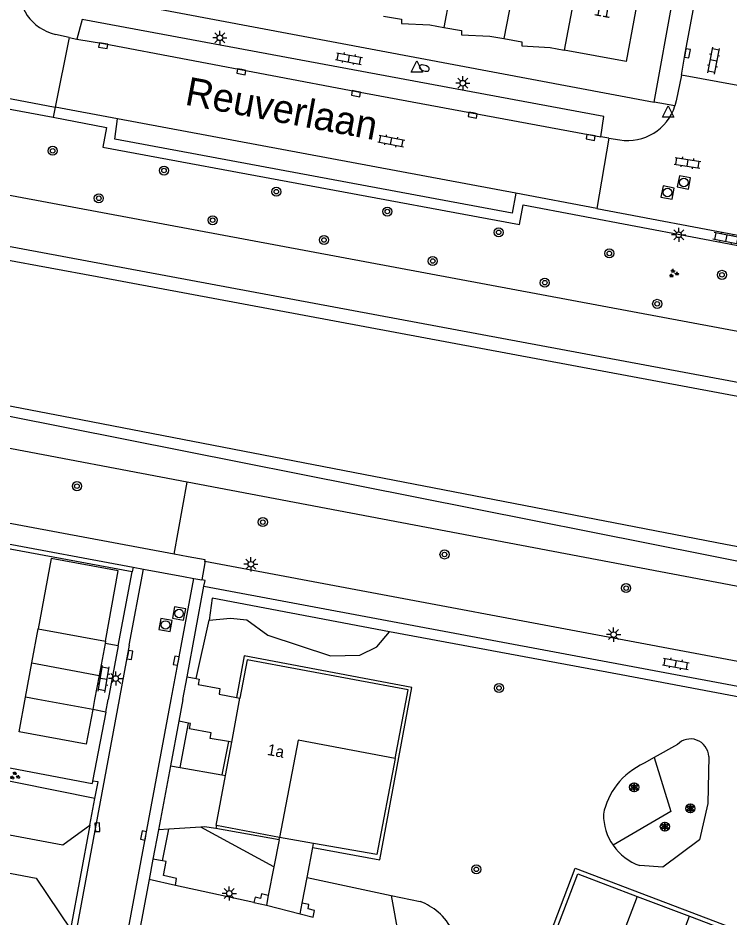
# Model space of a CAD drawing. Extents: x 124000 to 128010, y 398999 to 403000.
# Drawn here: x 126935.6 to 126998.3, y 399480.8 to 399560.1 of the extents above; entities that cross this region are included whole.
import ezdxf

# ---------------------------------------------------------------- set-up
doc = ezdxf.new("R2010")
doc.units = 0
for name, color, linetype in [('gg-afsc-erfafscheiding', 7, 'Continuous'), ('gg-afsc-hekwerk', 7, 'Continuous'), ('gg-anno-huisnummerreeks BGT', 7, 'Continuous'), ('gg-anno-openbare ruimte label', 7, 'Continuous'), ('gg-bbg-bijgebouw', 7, 'Continuous'), ('gg-bbg-hoofdgebouw', 7, 'Continuous'), ('gg-bbg-luifel en loopbrug', 7, 'Continuous'), ('gg-bbg-tussenscheiding', 7, 'Continuous'), ('gg-knt-BGT kruinlijn', 7, 'Continuous'), ('gg-knt-verharding', 7, 'Continuous'), ('gg-knt-verharding nz', 7, 'Continuous'), ('gg-kntw-beschoeiing', 7, 'Continuous'), ('gt-grn-groengrens', 7, 'Continuous'), ('gt-grn-weggrens', 7, 'Continuous'), ('gt-symb-boom', 7, 'Continuous'), ('gt-symb-brandkraan', 7, 'Continuous'), ('gt-symb-groenvak', 7, 'Continuous'), ('gt-symb-klinker verharding', 7, 'Continuous'), ('gt-symb-kolk', 7, 'Continuous'), ('gt-symb-lichtmast', 7, 'Continuous'), ('gt-symb-rioolschacht', 7, 'Continuous'), ('gt-symb-solitaire heester', 7, 'Continuous'), ('gt-symb-waterafsluiter', 7, 'Continuous')]:
    doc.layers.add(name, color=color, linetype=linetype)

# ---------------------------------------------------------------- blocks, each defined once
blk = doc.blocks.new('gt0-WAFSL')
at = {"layer": 'gt-symb-waterafsluiter'}
for p, q in [((-0.5, -0.333), (0, 0.667)), ((0, 0.667), (0.5, -0.333)), ((0.5, -0.333), (-0.5, -0.333))]:
    blk.add_line(p, q, dxfattribs=at)
blk = doc.blocks.new('gt0-KL1')
at = {"layer": 'gt-symb-klinker verharding'}
for p, q in [((-1.15, 0.3), (1.15, 0.3)), ((-1, -0.3), (-1, 0.3)), ((-0.5, 0.3), (-0.5, 0.45)), ((0, -0.3), (0, 0.3)), ((0.5, 0.3), (0.5, 0.45)), ((1, -0.3), (1, 0.3)), ((-1.15, -0.3), (1.15, -0.3)), ((-0.5, -0.45), (-0.5, -0.3)), ((0.5, -0.45), (0.5, -0.3))]:
    blk.add_line(p, q, dxfattribs=at)
blk = doc.blocks.new('gt0-KOLK')
at = {"layer": 'gt-symb-kolk'}
blk.add_lwpolyline([(0, 0), (0.375, 0), (0.375, 0.4), (-0.375, 0.4), (-0.375, 0), (0, 0)], dxfattribs=at)
blk = doc.blocks.new('gt0-LMAST')
at = {"layer": 'gt-symb-lichtmast'}
for p, q in [((-0.182, 0.173), (-0.447, 0.438)), ((-0.005, 0.246), (-0.005, 0.621)), ((0.172, 0.173), (0.437, 0.438)), ((-0.255, -0.004), (-0.63, -0.004)), ((-0.182, -0.181), (-0.447, -0.446)), ((-0.005, -0.254), (-0.005, -0.629)), ((0.437, -0.446), (0.172, -0.181)), ((0.245, -0.004), (0.62, -0.004))]:
    blk.add_line(p, q, dxfattribs=at)
blk.add_circle((-0.005, -0.004), 0.25, dxfattribs=at)
blk = doc.blocks.new('gt0-RS')
at = {"layer": 'gt-symb-rioolschacht'}
blk.add_lwpolyline([(-0.5, -0.5), (0.5, -0.5), (0.5, 0.5), (-0.5, 0.5)], close=True, dxfattribs=at)
blk.add_circle((0, 0), 0.375, dxfattribs=at)
blk = doc.blocks.new('gt0-BOOM')
at = {"layer": 'gt-symb-boom'}
for radius in [0.4, 0.2]:
    blk.add_circle((0, 0), radius, dxfattribs=at)
blk = doc.blocks.new('gt0-GRVAK')
at = {"layer": 'gt-symb-groenvak'}
for p, q in [((-0.11, 0.189), (-0.228, 0.24)), ((-0.182, 0.153), (0.088, 0.153)), ((-0.091, 0.211), (-0.156, 0.322)), ((-0.047, 0.214), (-0.047, 0.393)), ((-0.004, 0.211), (0.061, 0.322)), ((0.015, 0.189), (0.133, 0.24)), ((0.262, -0.052), (0.197, 0.059)), ((0.305, -0.049), (0.305, 0.13)), ((0.349, -0.052), (0.414, 0.059)), ((-0.245, -0.228), (-0.363, -0.177)), ((-0.318, -0.264), (-0.047, -0.264)), ((-0.226, -0.206), (-0.291, -0.095)), ((-0.183, -0.203), (-0.183, -0.024)), ((-0.139, -0.206), (-0.074, -0.095)), ((-0.12, -0.228), (-0.002, -0.177)), ((0.243, -0.074), (0.125, -0.023)), ((0.17, -0.11), (0.441, -0.11)), ((0.368, -0.074), (0.486, -0.023))]:
    blk.add_line(p, q, dxfattribs=at)
blk = doc.blocks.new('gt0-SH')
at = {"layer": 'gt-symb-solitaire heester'}
blk.add_circle((0, 0), 0.4, dxfattribs=at)
for centre, start, end in [((-0.346, 0.2), 270, 30), ((-0.346, -0.2), 330, 90), ((0, 0.4), 210, 330), ((0.346, 0.2), 150, 270), ((0.346, -0.2), 90, 210), ((0, -0.4), 30, 150)]:
    blk.add_arc(centre, 0.4, start, end, dxfattribs=at)
blk = doc.blocks.new('gt0-BR')
at = {"layer": 'gt-symb-brandkraan'}
for centre, radius, start, end in [((-0.244, 0), 0.206, 107.56694, 252.43307), ((0.599, -2.664), 3, 106.89205, 107.56694), ((0, -0.691), 0.938, 73.10799, 106.89205), ((-0.599, -2.664), 3, 72.43309, 73.10799), ((0.244, 0), 0.206, 287.56695, 72.43309), ((0.599, 2.664), 3, 252.43307, 253.10797), ((0, 0.691), 0.938, 253.10797, 286.89206), ((-0.599, 2.664), 3, 286.89206, 287.56695)]:
    blk.add_arc(centre, radius, start, end, dxfattribs=at)

msp = doc.modelspace()

# ---------------------------------------------------------------- linework, layer by layer
at = {"layer": 'gg-afsc-erfafscheiding'}
msp.add_line((126990.193, 399482.595), (126994.821, 399480.856), dxfattribs=at)
at = {"layer": 'gg-afsc-hekwerk'}
for p, q in [((126991.689, 399552.7), (126993.571, 399563.069)), ((126945.627, 399511.253), (126928.899, 399514.374)), ((126944.406, 399504.72), (126945.627, 399511.253)), ((126944.406, 399504.72), (126943.235, 399504.937)), ((126943.315, 399498.887), (126942.141, 399492.781)), ((126943.315, 399498.887), (126942.152, 399499.103)), ((126925.369, 399495.726), (126942.102, 399492.577)), ((126942.141, 399492.781), (126942.102, 399492.577)), ((126961.628, 399487.289), (126958.639, 399487.82))]:
    msp.add_line(p, q, dxfattribs=at)
msp.add_lwpolyline([(126968.839, 399494.773), (126967.206, 399486.299), (126961.628, 399487.289)], dxfattribs=at)
at = {"layer": 'gg-bbg-bijgebouw'}
for p, q in [((126936.783, 399503.221), (126937.342, 399506.235)), ((126937.342, 399506.235), (126943.272, 399505.134)), ((126943.235, 399504.937), (126942.713, 399502.121)), ((126943.272, 399505.134), (126943.235, 399504.937)), ((126936.223, 399500.203), (126936.783, 399503.221)), ((126942.713, 399502.121), (126942.319, 399500)), ((126937.317, 399500), (126936.223, 399500.203)), ((126942.152, 399499.103), (126937.317, 399500)), ((126942.319, 399500), (126942.152, 399499.103))]:
    msp.add_line(p, q, dxfattribs=at)
at = {"layer": 'gg-bbg-hoofdgebouw'}
for p, q in [((126954.418, 399496.235), (126955.14, 399500.112)), ((126953.867, 399493.273), (126954.418, 399496.235)), ((126958.635, 399487.821), (126953.079, 399488.875)), ((126958.639, 399487.82), (126958.635, 399487.821))]:
    msp.add_line(p, q, dxfattribs=at)
for points in [[(126990.585, 399563.611), (126989.221, 399556.296), (126983.743, 399557.304)], [(126967.821, 399560.293), (126969.384, 399560.025), (126969.391, 399559.655), (126971.899, 399559.517), (126973.13, 399559.306)], [(126973.13, 399559.306), (126974.693, 399559.037), (126974.696, 399558.656), (126977.198, 399558.523), (126978.436, 399558.31)], [(126978.436, 399558.31), (126980.003, 399558.041), (126980.007, 399557.661), (126982.522, 399557.529), (126983.743, 399557.304)], [(126968.839, 399494.773), (126969.984, 399500.856), (126955.77, 399503.499), (126955.14, 399500.112)], [(126968.839, 399494.773), (126960.264, 399496.387), (126958.639, 399487.82)], [(126953.079, 399488.875), (126953.05, 399488.88), (126953.867, 399493.273)], [(126994.993, 399469.577), (126993.64, 399466.032), (126979.86, 399471.271), (126984.948, 399484.593), (126990.193, 399482.595)], [(126990.193, 399482.595), (126987.553, 399475.653), (126992.15, 399473.89), (126994.821, 399480.856)], [(126994.821, 399480.856), (126998.734, 399479.361), (126997.372, 399475.809)]]:
    msp.add_lwpolyline(points, dxfattribs=at)
at = {"layer": 'gg-bbg-luifel en loopbrug'}
for points in [[(126943.272, 399505.134), (126944.397, 399511.342), (126938.492, 399512.437), (126937.342, 399506.235)], [(126942.152, 399499.103), (126941.578, 399496.038), (126935.654, 399497.138), (126936.223, 399500.203)]]:
    msp.add_lwpolyline(points, dxfattribs=at)
at = {"layer": 'gg-bbg-tussenscheiding'}
for p, q in [((126974.908, 399568.575), (126973.13, 399559.306)), ((126980.216, 399567.584), (126978.436, 399558.31)), ((126985.524, 399566.592), (126983.743, 399557.304)), ((126936.783, 399503.221), (126942.713, 399502.121))]:
    msp.add_line(p, q, dxfattribs=at)
at = {"layer": 'gg-knt-BGT kruinlijn'}
for p, q in [((126950.486, 399519.162), (126787.178, 399550.094)), ((127000, 399509.783), (126950.486, 399519.162))]:
    msp.add_line(p, q, dxfattribs=at)
msp.add_lwpolyline([(127000, 399532.278), (126705.207, 399587.393), (126693.827, 399589.723), (126689.664, 399589.521), (126684.973, 399588.254), (126682.307, 399588.784)], dxfattribs=at)
at = {"layer": 'gg-knt-verharding'}
for p, q in [((126937.516, 399562.909), (126991.689, 399552.7)), ((126940.081, 399558.415), (126938.84, 399552.268)), ((126940.081, 399558.415), (126940.744, 399558.276)), ((126999.073, 399554.17), (126994.103, 399555.093)), ((126930.987, 399552.82), (126938.671, 399551.367)), ((126944.338, 399551.239), (126938.84, 399552.268)), ((126987.696, 399549.533), (126986.617, 399543.319)), ((126987.696, 399549.533), (126986.977, 399549.652)), ((126986.617, 399543.319), (126979.472, 399544.667)), ((126949.326, 399512.823), (126785.932, 399543.354)), ((126928.977, 399514.798), (126945.706, 399511.678)), ((126950.579, 399512.589), (126949.326, 399512.823)), ((126952.028, 399512.062), (126951.763, 399510.551)), ((126952.048, 399512.167), (126952.028, 399512.062)), ((127000, 399503.165), (126952.048, 399512.167)), ((126945.377, 399504.79), (126946.628, 399511.506)), ((126945.706, 399511.678), (126945.627, 399511.253)), ((126945.706, 399511.678), (126946.628, 399511.506)), ((126946.628, 399511.506), (126950.158, 399510.849)), ((126949.948, 399504.686), (126951.062, 399510.681)), ((126950.158, 399510.849), (126951.062, 399510.681)), ((126951.062, 399510.681), (126951.763, 399510.551)), ((126950.469, 399501.988), (126951.963, 399509.992)), ((126951.963, 399509.992), (127000, 399500.981)), ((126944.406, 399504.72), (126943.523, 399500)), ((126945.377, 399504.79), (126944.485, 399500)), ((126949.077, 399500), (126949.948, 399504.686)), ((126950.098, 399500), (126950.469, 399501.988)), ((126950.469, 399501.988), (126951.28, 399501.84)), ((126954.837, 399500.168), (126955.14, 399500.112)), ((126943.315, 399498.887), (126943.523, 399500)), ((126950.098, 399500), (126949.737, 399498.073)), ((126949.737, 399498.073), (126949.002, 399494.149)), ((126950.594, 399497.908), (126949.737, 399498.073)), ((126954.123, 399496.282), (126953.549, 399493.33)), ((126954.418, 399496.235), (126954.123, 399496.282)), ((126949.002, 399494.149), (126947.941, 399488.479)), ((126949.002, 399494.149), (126949.863, 399493.994)), ((126949.863, 399493.994), (126953.549, 399493.33)), ((126953.549, 399493.33), (126953.867, 399493.273)), ((126896.549, 399491.821), (126937.172, 399484.223)), ((126941.905, 399488.909), (126942.345, 399491.25)), ((126947.941, 399488.479), (126947.457, 399485.899)), ((126948.879, 399488.541), (126947.941, 399488.479)), ((126951.696, 399488.725), (126948.879, 399488.541)), ((126953.079, 399488.875), (126953.022, 399488.617)), ((126958.594, 399487.613), (126953.022, 399488.617)), ((126958.594, 399487.613), (126958.132, 399485.225)), ((126958.594, 399487.613), (126958.635, 399487.821)), ((126961.064, 399484.283), (126961.561, 399486.933)), ((126961.561, 399486.933), (126961.628, 399487.289)), ((126947.457, 399485.899), (126947.12, 399484.099)), ((126948.303, 399485.739), (126947.457, 399485.899)), ((126958.132, 399485.225), (126957.643, 399482.694)), ((126960.639, 399482.021), (126961.064, 399484.283)), ((126937.172, 399484.223), (126940.197, 399479.723)), ((126947.12, 399484.099), (126945.968, 399477.944)), ((126949.461, 399483.587), (126947.12, 399484.099)), ((126956.374, 399482.076), (126949.461, 399483.587)), ((126957.643, 399482.694), (126957.479, 399481.843)), ((126956.374, 399482.076), (126957.479, 399481.843)), ((126960.463, 399481.085), (126960.639, 399482.021)), ((126957.479, 399481.843), (126960.463, 399481.085)), ((126960.463, 399481.085), (126961.589, 399480.795))]:
    msp.add_line(p, q, dxfattribs=at)
for points in [[(126994.103, 399555.093), (126994.426, 399557.042), (127002.722, 399601.204)], [(126986.977, 399549.652), (126987.259, 399551.434), (126941.229, 399560.006), (126940.744, 399558.276)], [(126938.671, 399551.367), (126943.376, 399550.478), (126943.047, 399548.743), (126979.799, 399541.905), (126980.124, 399543.644), (127000, 399539.891)], [(126979.472, 399544.667), (126979.151, 399542.919), (126944.114, 399549.444), (126944.338, 399551.239)], [(126952.048, 399512.167), (126952.075, 399512.321), (126950.579, 399512.589)], [(126951.963, 399509.992), (126952.057, 399510.496), (126951.763, 399510.551)], [(126961.561, 399486.933), (126967.472, 399485.848), (126970.306, 399501.059), (126955.51, 399503.843), (126954.837, 399500.168)], [(126951.28, 399501.84), (126951.541, 399501.792), (126951.459, 399501.309), (126953.379, 399500.954), (126953.306, 399500.454), (126954.837, 399500.168)], [(126944.485, 399500), (126939.587, 399473.706), (126936.837, 399458.712), (126928.724, 399415.495), (126925.981, 399400.56), (126911.09, 399321.653), (126906.668, 399319.738)], [(126918.239, 399314.105), (126915.165, 399319.891), (126916.306, 399325.001), (126924.705, 399369.522), (126927.489, 399384.524), (126938.592, 399443.591), (126941.213, 399457.849), (126949.077, 399500)], [(126954.123, 399496.282), (126952.525, 399496.541), (126952.608, 399497.04), (126950.694, 399497.408), (126950.78, 399497.872), (126950.594, 399497.908)], [(126942.345, 399491.25), (126942.623, 399492.727), (126942.141, 399492.781)], [(126918.631, 399491.067), (126939.514, 399487.154), (126941.905, 399488.909)], [(126953.022, 399488.617), (126952.017, 399488.746), (126951.696, 399488.725)], [(126949.461, 399483.587), (126949.54, 399484.204), (126948.38, 399484.45), (126948.618, 399485.68), (126948.303, 399485.739)], [(126995.539, 399468.982), (126995.228, 399469.068), (126993.801, 399465.546), (126979.4, 399471.08), (126984.728, 399485.115), (126999.196, 399479.597)], [(126957.643, 399482.694), (126957.044, 399482.828), (126956.954, 399482.423), (126956.478, 399482.56), (126956.374, 399482.076)], [(126961.589, 399480.795), (126961.731, 399481.374), (126961.162, 399481.513), (126961.207, 399481.896), (126960.639, 399482.021)]]:
    msp.add_lwpolyline(points, dxfattribs=at)
at = {"layer": 'gg-knt-verharding nz'}
for p, q in [((126940.081, 399558.415), (126938.852, 399558.682)), ((126931.156, 399553.699), (126938.84, 399552.268)), ((126979.472, 399544.667), (126944.338, 399551.239)), ((126987.696, 399549.533), (126988.654, 399549.376)), ((126986.617, 399543.319), (127000, 399540.793))]:
    msp.add_line(p, q, dxfattribs=at)
for points in [[(126940.744, 399558.276), (126943.107, 399557.884), (126965.417, 399553.649), (126986.977, 399549.652)], [(126994.103, 399555.093), (126993.64, 399552.815), (126993.526, 399552.373)]]:
    msp.add_lwpolyline(points, dxfattribs=at)
for centre, radius, start, end in [((126939.786, 399562.725), 4.149, 172.61907, 256.99101), ((126989.361, 399553.685), 4.366, 260.67783, 342.51749)]:
    msp.add_arc(centre, radius, start, end, dxfattribs=at)
at = {"layer": 'gg-kntw-beschoeiing'}
for p, q in [((126942.535, 399537.286), (126934.249, 399538.832)), ((127000, 399526.564), (126942.535, 399537.286)), ((126940.33, 399524.821), (126932.094, 399526.412)), ((126997.983, 399513.682), (126940.33, 399524.821)), ((127000, 399513.292), (126997.983, 399513.682))]:
    msp.add_line(p, q, dxfattribs=at)
at = {"layer": 'gt-grn-groengrens'}
for p, q in [((126949.326, 399512.823), (126950.486, 399519.162)), ((126951.28, 399501.84), (126952.417, 399506.997)), ((126949.863, 399493.994), (126950.594, 399497.908)), ((126993.746, 399496.022), (126991.685, 399494.86)), ((126991.685, 399494.86), (126990.808, 399494.366)), ((126948.303, 399485.739), (126948.879, 399488.541)), ((126958.132, 399485.225), (126951.696, 399488.725)), ((126961.064, 399484.283), (126968.477, 399482.7)), ((126968.477, 399482.7), (126969.588, 399476.693)), ((126968.477, 399482.7), (126971.05, 399482.15))]:
    msp.add_line(p, q, dxfattribs=at)
for points in [[(127031.407, 399516.954), (127031.756, 399518.92), (127029.879, 399522.161), (127009.635, 399525.925), (127000, 399527.778), (126870.175, 399551.993), (126857.55, 399554.628), (126778.853, 399568.809), (126692.438, 399585.276), (126688.731, 399584.708)], [(126679.888, 399575.899), (126683.061, 399575.383), (126687.279, 399572.619), (126691.934, 399571.31), (126814.728, 399548.258), (126867.774, 399538.33), (127022.231, 399507.612), (127025.36, 399507.675), (127027.276, 399508.355), (127030.476, 399511.716), (127030.741, 399513.207)], [(126968.326, 399505.97), (126952.699, 399508.937), (126952.417, 399506.997)], [(126952.417, 399506.997), (126954.307, 399507.163), (126955.758, 399507.007), (126957.595, 399505.674), (126963.129, 399503.854), (126965.73, 399503.89), (126967.224, 399504.637), (126968.326, 399505.97)], [(127021.96, 399495.909), (126988.766, 399502.177), (126968.326, 399505.97)], [(126942.345, 399491.25), (126925.257, 399494.683), (126925.289, 399495.304)], [(126991.685, 399494.86), (126993.161, 399490.093), (126988.072, 399487.125)], [(126996.506, 399494.956), (126996.412, 399490.825), (126995.678, 399487.615), (126992.441, 399485.198), (126990.414, 399485.333)]]:
    msp.add_lwpolyline(points, dxfattribs=at)
for centre, radius, start, end in [((126994.899, 399494.896), 1.611, 70.62674, 135.66492), ((126994.895, 399494.896), 1.612, 2.12389, 70.50279), ((126993.389, 399488.603), 6.314, 114.12426, 142.34073), ((126993.368, 399488.631), 6.281, 142.42266, 168.68611), ((126992.029, 399489.877), 4.82, 180.16859, 214.82045), ((126992.04, 399489.884), 4.833, 214.8151, 250.3415), ((126969.313, 399477.353), 5.102, 49.49434, 70.09675), ((126969.299, 399477.339), 5.122, 25.39091, 49.47493)]:
    msp.add_arc(centre, radius, start, end, dxfattribs=at)
at = {"layer": 'gt-grn-weggrens'}
for p, q in [((126993.526, 399552.373), (126991.689, 399552.7)), ((126938.84, 399552.268), (126938.671, 399551.367)), ((126941.905, 399488.909), (126940.197, 399479.723))]:
    msp.add_line(p, q, dxfattribs=at)

# ---------------------------------------------------------------- block references
at = {"layer": 'gt-symb-boom'}
for p in [(126938.619, 399548.412), (126948.442, 399546.667), (126942.685, 399544.224), (126958.35, 399544.801), (126968.144, 399543.05), (126952.729, 399542.285), (126977.971, 399541.215), (126962.559, 399540.54), (126972.153, 399538.686), (126987.731, 399539.357), (126997.669, 399537.465), (126982.038, 399536.772), (126991.956, 399534.904), (126940.755, 399518.817), (126957.16, 399515.645), (126973.19, 399512.789), (126989.215, 399509.821), (126978, 399501), (126976, 399485)]:
    msp.add_blockref('gt0-BOOM', p, dxfattribs=at)
at = {"layer": 'gt-symb-brandkraan', "rotation": 163.08678228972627}
msp.add_blockref('gt0-BR', (126971.407, 399555.716), dxfattribs=at)
at = {"layer": 'gt-symb-groenvak'}
msp.add_blockref('gt0-GRVAK', (126993.402, 399537.592), dxfattribs=at)
at = {"layer": 'gt-symb-groenvak', "rotation": -10.658361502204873}
msp.add_blockref('gt0-GRVAK', (126935.267, 399493.244), dxfattribs=at)
at = {"layer": 'gt-symb-klinker verharding'}
for p, rotation in [((126996.932, 399556.371), 79.10581701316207), ((126964.762, 399556.547), -10.602058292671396), ((126968.493, 399549.274), -10.658361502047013), ((126994.636, 399547.353), -8.859429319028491), ((126998.04, 399540.691), 168.86988891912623), ((126993.604, 399503.144), -10.30997039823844), ((126943.115, 399501.795), 80.09492079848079)]:
    msp.add_blockref('gt0-KL1', p, dxfattribs=dict(at, rotation=rotation))
at = {"layer": 'gt-symb-kolk'}
for p, rotation in [((126943.107, 399557.884), 170.55652508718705), ((126994.426, 399557.042), -100.25359802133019), ((126955.297, 399555.573), 169.2853561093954), ((126965.417, 399553.649), 169.2183832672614), ((126975.717, 399551.756), 169.57734545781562), ((126986.118, 399549.794), 169.3416384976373), ((126945.235, 399503.946), -99.55652761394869), ((126949.705, 399503.38), 79.39794170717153), ((126942.364, 399488.702), -86.61671238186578), ((126946.838, 399487.951), 79.39794170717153)]:
    msp.add_blockref('gt0-KOLK', p, dxfattribs=dict(at, rotation=rotation))
at = {"layer": 'gt-symb-lichtmast'}
for p in [(126953.372, 399558.388), (126974.806, 399554.383), (126993.859, 399541.002), (126956.106, 399511.926), (126988.116, 399505.717), (126944.183, 399501.844), (126954.206, 399482.875)]:
    msp.add_blockref('gt0-LMAST', p, dxfattribs=at)
at = {"layer": 'gt-symb-rioolschacht'}
for p, rotation in [((126994.313, 399545.619), 79.34163849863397), ((126992.871, 399544.728), 78.99333582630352), ((126949.767, 399507.579), 79.39794170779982), ((126948.57, 399506.569), 79.39794170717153)]:
    msp.add_blockref('gt0-RS', p, dxfattribs=dict(at, rotation=rotation))
at = {"layer": 'gt-symb-solitaire heester'}
for p in [(126989.924, 399492.243), (126994.887, 399490.377), (126992.633, 399488.772)]:
    msp.add_blockref('gt0-SH', p, dxfattribs=at)
at = {"layer": 'gt-symb-waterafsluiter'}
for p in [(126970.756, 399555.694), (126992.919, 399551.7)]:
    msp.add_blockref('gt0-WAFSL', p, dxfattribs=at)

# ---------------------------------------------------------------- texts
at = {"layer": 'gg-anno-huisnummerreeks BGT'}
for s, rotation, p in [('11', 349.6, (126986.331, 399560.386)), ('1a', 349.5, (126957.488, 399495.108))]:
    msp.add_text(s, height=1, rotation=rotation, dxfattribs=at).set_placement(p)
at = {"layer": 'gg-anno-openbare ruimte label'}
msp.add_text('Reuverlaan', height=2.5, rotation=349.4, dxfattribs=at).set_placement((126950.198, 399552.496))

doc.saveas('drawing.dxf')
